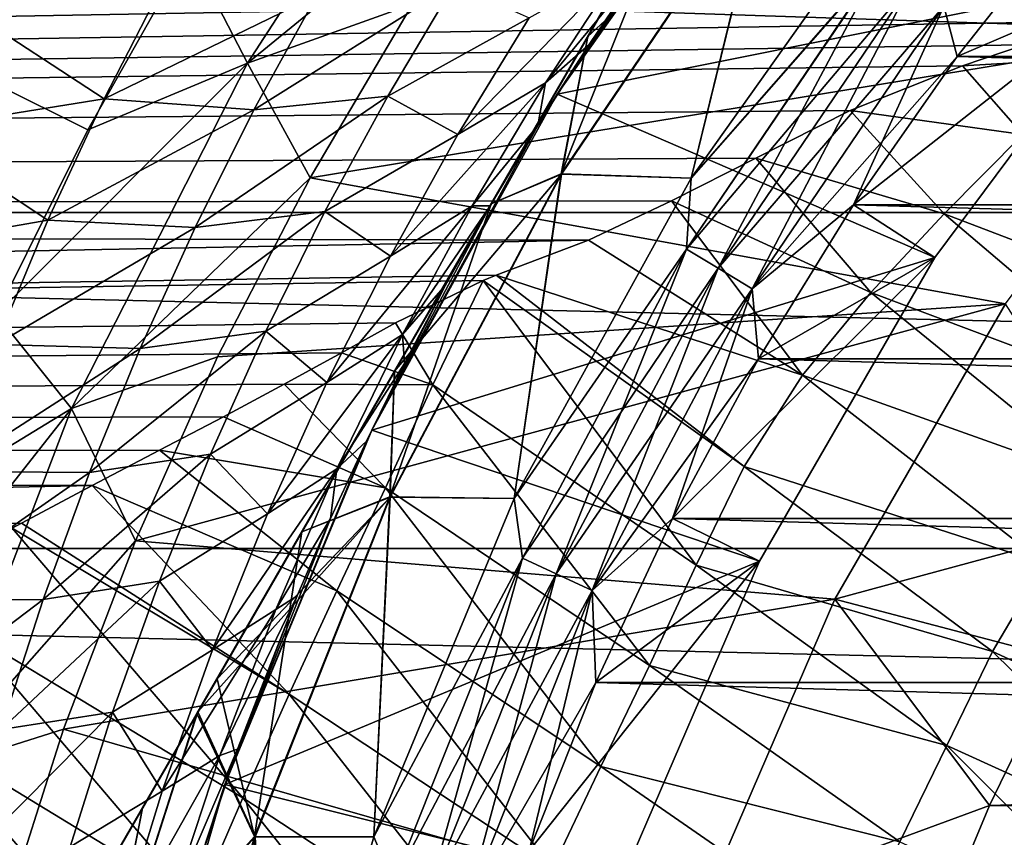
# Model space of a CAD drawing. Header units: metres. Extents: x -109 to 109, y -315 to 32.
# Tile 366 of 384: x 61.44 to 65.76, y 4.72 to 8.31. Entities that reach past the tile are written whole.
import ezdxf

# ---------------------------------------------------------------- set-up
doc = ezdxf.new("R2010")
doc.units = ezdxf.units.M
doc.layers.add('solid_K244242000C74_AAA', color=7, linetype='CONTINUOUS')

msp = doc.modelspace()

# ---------------------------------------------------------------- linework, layer by layer
at = {"layer": 'solid_K244242000C74_AAA'}
for points in [[(49.353065, 13.995176, -78.325066), (61.740726, 7.824909, -73.288864), (62.186005, 8.612486, -73.288864)], [(49.353065, 13.995176, -78.325066), (61.338737, 7.014377, -73.288864), (61.740726, 7.824909, -73.288864)], [(66.28434, 12.30596, -44.252384), (60.725739, 2.678175, -44), (66.293503, 12.321825, -44)], [(60.725739, 2.678175, -34), (66.293503, 12.321825, -44), (60.725739, 2.678175, -44)], [(60.725739, 2.678175, -34), (66.293503, 12.321825, -34), (66.293503, 12.321825, -44)], [(60.734898, 2.69404, -33.747616), (66.293503, 12.321825, -34), (60.725739, 2.678175, -34)], [(66.28434, 12.30596, -44.252384), (60.734898, 2.69404, -44.252384), (60.725739, 2.678175, -44)], [(60.734898, 2.69404, -33.747616), (66.28434, 12.30596, -33.747616), (66.293503, 12.321825, -34)], [(66.28434, 12.30596, -44.252384), (66.256462, 12.257674, -44.505863), (60.734898, 2.69404, -44.252384)], [(60.734898, 2.69404, -33.747616), (60.762775, 2.742326, -33.494137), (66.28434, 12.30596, -33.747616)], [(60.762775, 2.742326, -33.494137), (66.256462, 12.257674, -33.494137), (66.28434, 12.30596, -33.747616)], [(66.256462, 12.257674, -44.505863), (60.762775, 2.742326, -44.505863), (60.734898, 2.69404, -44.252384)], [(66.256462, 12.257674, -44.505863), (66.221756, 12.197556, -44.701088), (60.762775, 2.742326, -44.505863)], [(60.762775, 2.742326, -33.494137), (60.798069, 2.803458, -33.296097), (66.256462, 12.257674, -33.494137)], [(60.798069, 2.803458, -33.296097), (66.221169, 12.196542, -33.296097), (66.256462, 12.257674, -33.494137)], [(66.221756, 12.197556, -44.701088), (60.797485, 2.802445, -44.701088), (60.762775, 2.742326, -44.505863)], [(66.208313, 12.174279, -44.762825), (60.797485, 2.802445, -44.701088), (66.221756, 12.197556, -44.701088)], [(66.208313, 12.174279, -44.762825), (60.810925, 2.825721, -44.762825), (60.797485, 2.802445, -44.701088)], [(60.810925, 2.825722, -33.237175), (66.221169, 12.196542, -33.296097), (60.798069, 2.803458, -33.296097)], [(60.810925, 2.825722, -33.237175), (66.208313, 12.174278, -33.237175), (66.221169, 12.196542, -33.296097)], [(66.137619, 12.051824, -45.023476), (60.810925, 2.825721, -44.762825), (66.208313, 12.174279, -44.762825)], [(60.881622, 2.948178, -32.976521), (66.208313, 12.174278, -33.237175), (60.810925, 2.825722, -33.237175)], [(60.881622, 2.948178, -32.976521), (66.137611, 12.051823, -32.976521), (66.208313, 12.174278, -33.237175)], [(66.137619, 12.051824, -45.023476), (60.881622, 2.948176, -45.023476), (60.810925, 2.825721, -44.762825)], [(66.137619, 12.051824, -45.023476), (66.040939, 11.884372, -45.288055), (60.881622, 2.948176, -45.023476)], [(60.881622, 2.948178, -32.976521), (60.978302, 3.11563, -32.711941), (66.137611, 12.051823, -32.976521)], [(60.978302, 3.11563, -32.711941), (66.040939, 11.88437, -32.711941), (66.137611, 12.051823, -32.976521)], [(66.040939, 11.884372, -45.288055), (60.978302, 3.115628, -45.288055), (60.881622, 2.948176, -45.023476)], [(66.040939, 11.884372, -45.288055), (65.995285, 11.805298, -45.391922), (60.978302, 3.115628, -45.288055)], [(60.978302, 3.11563, -32.711941), (61.025211, 3.19688, -32.605377), (66.040939, 11.88437, -32.711941)], [(61.025211, 3.19688, -32.605377), (65.994026, 11.80312, -32.605377), (66.040939, 11.88437, -32.711941)], [(65.995285, 11.805298, -45.391922), (61.023952, 3.194702, -45.391922), (60.978302, 3.115628, -45.288055)], [(65.914253, 11.664952, -45.554905), (61.023952, 3.194702, -45.391922), (65.995285, 11.805298, -45.391922)], [(61.104984, 3.335051, -32.445091), (65.994026, 11.80312, -32.605377), (61.025211, 3.19688, -32.605377)], [(61.104984, 3.335051, -32.445091), (65.914253, 11.664949, -32.445091), (65.994026, 11.80312, -32.605377)], [(65.914253, 11.664952, -45.554905), (61.104984, 3.335048, -45.554905), (61.023952, 3.194702, -45.391922)], [(65.914253, 11.664952, -45.554905), (65.75386, 11.387137, -45.819599), (61.104984, 3.335048, -45.554905)], [(61.104984, 3.335051, -32.445091), (61.265381, 3.612867, -32.180397), (65.914253, 11.664949, -32.445091)], [(61.265381, 3.612867, -32.180397), (65.753853, 11.387134, -32.180397), (65.914253, 11.664949, -32.445091)], [(65.75386, 11.387137, -45.819599), (61.265381, 3.612863, -45.819599), (61.104984, 3.335048, -45.554905)], [(65.75386, 11.387137, -45.819599), (65.573608, 11.074935, -46.056065), (61.265381, 3.612863, -45.819599)], [(61.265381, 3.612867, -32.180397), (61.447796, 3.928819, -31.941381), (65.753853, 11.387134, -32.180397)], [(61.447796, 3.928819, -31.941381), (65.571442, 11.071181, -31.941381), (65.753853, 11.387134, -32.180397)], [(65.573608, 11.074935, -46.056065), (61.445629, 3.925065, -46.056065), (61.265381, 3.612863, -45.819599)], [(65.556595, 11.045466, -46.075958), (61.445629, 3.925065, -46.056065), (65.573608, 11.074935, -46.056065)], [(61.462646, 3.954537, -31.924042), (65.571442, 11.071181, -31.941381), (61.447796, 3.928819, -31.941381)], [(61.462646, 3.954537, -31.924042), (65.556595, 11.045463, -31.924042), (65.571442, 11.071181, -31.941381)], [(65.556595, 11.045466, -46.075958), (61.462643, 3.954534, -46.075954), (61.445629, 3.925065, -46.056065)], [(65.319374, 10.634584, -46.317329), (61.462643, 3.954534, -46.075954), (65.556595, 11.045466, -46.075958)], [(61.699863, 4.365415, -31.682669), (65.556595, 11.045463, -31.924042), (61.462646, 3.954537, -31.924042)], [(61.699863, 4.365415, -31.682669), (65.319374, 10.634584, -31.682669), (65.556595, 11.045463, -31.924042)], [(65.319374, 10.634584, -46.317329), (61.699863, 4.365414, -46.317329), (61.462643, 3.954534, -46.075954)], [(65.319374, 10.634584, -46.317329), (65.038628, 10.148321, -46.536808), (61.699863, 4.365414, -46.317329)], [(61.699863, 4.365415, -31.682669), (61.980606, 4.851671, -31.463196), (65.319374, 10.634584, -31.682669)], [(61.980606, 4.851671, -31.463196), (65.038628, 10.148325, -31.463194), (65.319374, 10.634584, -31.682669)], [(65.038628, 10.148321, -46.536808), (61.980606, 4.851674, -46.536804), (61.699863, 4.365414, -46.317329)], [(61.980606, 4.851671, -31.463196), (62.223862, 5.273004, -31.316414), (65.038628, 10.148325, -31.463194)], [(65.038628, 10.148321, -46.536808), (64.799675, 9.734444, -46.68132), (61.980606, 4.851674, -46.536804)], [(62.223862, 5.273004, -31.316414), (64.795372, 9.726995, -31.316414), (65.038628, 10.148325, -31.463194)], [(64.799675, 9.734444, -46.68132), (62.219563, 5.265556, -46.68132), (61.980606, 4.851674, -46.536804)], [(64.711411, 9.581567, -46.726009), (62.219563, 5.265556, -46.68132), (64.799675, 9.734444, -46.68132)], [(62.307816, 5.418414, -31.273998), (64.795372, 9.726995, -31.316414), (62.223862, 5.273004, -31.316414)], [(62.307816, 5.418414, -31.273998), (64.711418, 9.581575, -31.273994), (64.795372, 9.726995, -31.316414)], [(63.366573, 9.541992, -73.162537), (62.186005, 8.612486, -73.288864), (62.441109, 8.116903, -73.162537)], [(64.711411, 9.581567, -46.726009), (62.307819, 5.418421, -46.726006), (62.219563, 5.265556, -46.68132)], [(62.679821, 6.062746, -31.126247), (64.711418, 9.581575, -31.273994), (62.307816, 5.418414, -31.273998)], [(64.339401, 8.937222, -46.87376), (62.307819, 5.418421, -46.726006), (64.711411, 9.581567, -46.726009)], [(63.366573, 9.541992, -73.162537), (62.441109, 8.116903, -73.162537), (63.654884, 9.109859, -73.120003)], [(64.339409, 8.937232, -31.126244), (64.711418, 9.581575, -31.273994), (62.679821, 6.062746, -31.126247)], [(66.656258, 8.259704, -73.120003), (67.681847, 9.346768, -73.120003), (63.163963, 8.374741, -73.120003)], [(64.71315, 9.2774, -18.503345), (64.772659, 9.352504, -27.5), (63.799267, 7.980645, -27.5)], [(66.372276, 8.497711, -27.5), (63.799267, 7.980645, -27.5), (64.772659, 9.352504, -27.5)], [(64.437653, 8.916266, -18.917715), (64.71315, 9.2774, -18.503345), (63.799267, 7.980645, -27.5)], [(62.441109, 8.116903, -73.162537), (63.163963, 8.374741, -73.120003), (63.654884, 9.109859, -73.120003)], [(62.679825, 6.062755, -46.873756), (62.307819, 5.418421, -46.726006), (64.339401, 8.937222, -46.87376)], [(64.339409, 8.937232, -31.126244), (62.679821, 6.062746, -31.126247), (63.086048, 6.766354, -31.032177)], [(62.679825, 6.062755, -46.873756), (64.339401, 8.937222, -46.87376), (63.93317, 8.233612, -46.967827)], [(64.339409, 8.937232, -31.126244), (63.086048, 6.766354, -31.032177), (63.933174, 8.233619, -31.032173)], [(64.339401, 8.937222, -46.87376), (64.715843, 8.958082, -47.246708), (63.816383, 7.631478, -47.246708)], [(64.385757, 7.611884, -47.75), (63.816383, 7.631478, -47.246708), (64.715843, 8.958082, -47.246708)], [(63.93317, 8.233612, -46.967827), (64.339401, 8.937222, -46.87376), (63.816383, 7.631478, -47.246708)], [(63.817959, 7.630531, -30.751143), (64.385757, 7.611884, -30.25), (64.717308, 8.95697, -30.751143)], [(63.933174, 8.233619, -31.032173), (63.817959, 7.630531, -30.751143), (64.717308, 8.95697, -30.751143)], [(64.339409, 8.937232, -31.126244), (63.933174, 8.233619, -31.032173), (64.717308, 8.95697, -30.751143)], [(65.314186, 8.920386, -47.75), (64.385757, 7.611884, -47.75), (64.715843, 8.958082, -47.246708)], [(64.717308, 8.95697, -30.751143), (64.385757, 7.611884, -30.25), (65.314186, 8.920386, -30.25)], [(107.257225, 7.461317, -83.82), (45.742775, 7.461317, -83.82), (46.132748, 8.916736, -83.82)], [(107.257225, 7.461317, -83.82), (46.132748, 8.916736, -83.82), (106.867256, 8.916736, -83.82)], [(64.179947, 8.556657, -19.300188), (64.437653, 8.916266, -18.917715), (63.799267, 7.980645, -27.5)], [(65.225769, 8.57045, -47.856464), (64.385757, 7.611884, -47.75), (65.314186, 8.920386, -47.75)], [(65.314186, 8.920386, -30.25), (64.385757, 7.611884, -30.25), (65.226013, 8.570263, -30.143347)], [(65.493652, 8.366808, -47.983723), (66.045128, 8.769349, -48), (65.552834, 8.146531, -48)], [(65.493935, 8.366592, -30.016214), (65.552834, 8.146531, -30), (66.045128, 8.769349, -30)], [(66.045128, 8.769349, -30), (65.552834, 8.146531, -30), (66.372559, 8.497996, -30)], [(65.552834, 8.146531, -48), (66.045128, 8.769349, -48), (87.447166, 8.146531, -48)], [(62.441109, 8.116903, -73.162537), (62.186005, 8.612486, -73.288864), (61.740726, 7.824909, -73.288864)], [(63.747665, 8.030455, -18.562998), (64.179947, 8.556657, -19.300188), (63.93898, 8.198831, -19.654947)], [(63.747665, 8.030455, -18.562998), (64.084656, 8.544401, -18.02434), (64.179947, 8.556657, -19.300188)], [(63.93898, 8.198831, -19.654947), (64.179947, 8.556657, -19.300188), (63.799267, 7.980645, -27.5)], [(65.225769, 8.57045, -47.856464), (64.365227, 7.30125, -47.856464), (64.385757, 7.611884, -47.75)], [(64.504448, 7.217483, -47.935352), (64.365227, 7.30125, -47.856464), (65.225769, 8.57045, -47.856464)], [(65.226013, 8.570263, -30.143347), (64.365494, 7.301091, -30.143347), (65.355385, 8.471916, -30.064522)], [(64.385757, 7.611884, -30.25), (64.365494, 7.301091, -30.143347), (65.226013, 8.570263, -30.143347)], [(65.355118, 8.47212, -47.935352), (64.504448, 7.217483, -47.935352), (65.225769, 8.57045, -47.856464)], [(63.363926, 7.803755, -17.604588), (64.084656, 8.544401, -18.02434), (63.747665, 8.030455, -18.562998)], [(63.363926, 7.803755, -17.604588), (63.675674, 8.315262, -17.068174), (64.084656, 8.544401, -18.02434)], [(61.208179, 8.354506, -13.584297), (62.079659, 8.481717, -14.077916), (61.813171, 7.960926, -14.61366)], [(61.813171, 7.960926, -14.61366), (62.079659, 8.481717, -14.077916), (62.745148, 8.414437, -14.930735)], [(62.469475, 7.912443, -15.464189), (63.347301, 8.462625, -15.816252), (63.056137, 7.972578, -16.350588)], [(62.469475, 7.912443, -15.464189), (62.745148, 8.414437, -14.930735), (63.347301, 8.462625, -15.816252)], [(63.056137, 7.972578, -16.350588), (63.347301, 8.462625, -15.816252), (63.675674, 8.315262, -17.068174)], [(66.372276, 8.497711, -27.5), (65.454788, 7.265227, -27.5), (63.799267, 7.980645, -27.5)], [(64.365494, 7.301091, -30.143347), (64.504738, 7.217309, -30.064522), (65.355385, 8.471916, -30.064522)], [(64.653564, 7.127766, -47.983723), (64.504448, 7.217483, -47.935352), (65.355118, 8.47212, -47.935352)], [(65.355385, 8.471916, -30.064522), (64.504738, 7.217309, -30.064522), (65.493935, 8.366592, -30.016214)], [(65.493652, 8.366808, -47.983723), (64.653564, 7.127766, -47.983723), (65.355118, 8.47212, -47.935352)], [(65.097466, 7.495881, -30), (65.454369, 7.264651, -30), (66.372559, 8.497996, -30)], [(65.552834, 8.146531, -30), (65.097466, 7.495881, -30), (66.372559, 8.497996, -30)], [(66.372559, 8.497996, -30), (65.454369, 7.264651, -30), (66.372276, 8.497711, -27.5)], [(65.454369, 7.264651, -30), (65.454788, 7.265227, -27.5), (66.372276, 8.497711, -27.5)], [(66.424644, 8.413687, 12.418127), (12.200417, 8.458139, 12.387893), (13.040693, 7.443661, 13.022746)], [(66.130768, 8.299063, 12.495021), (66.424644, 8.413687, 12.418127), (13.040693, 7.443661, 13.022746)], [(61.813171, 7.960926, -14.61366), (62.745148, 8.414437, -14.930735), (62.469475, 7.912443, -15.464189)], [(60.966389, 7.824547, -14.089792), (61.208179, 8.354506, -13.584297), (61.813171, 7.960926, -14.61366)], [(62.441109, 8.116903, -73.162537), (62.715382, 7.61382, -73.120003), (63.163963, 8.374741, -73.120003)], [(66.656258, 8.259704, -73.120003), (63.163963, 8.374741, -73.120003), (62.715382, 7.61382, -73.120003)], [(64.504738, 7.217309, -30.064522), (64.653862, 7.127583, -30.016214), (65.493935, 8.366592, -30.016214)], [(65.493652, 8.366808, -47.983723), (65.097466, 7.495881, -48), (64.653564, 7.127766, -47.983723)], [(65.493935, 8.366592, -30.016214), (64.653862, 7.127583, -30.016214), (65.552834, 8.146531, -30)], [(65.493652, 8.366808, -47.983723), (65.552834, 8.146531, -48), (65.097466, 7.495881, -48)], [(65.847389, 8.196928, 12.56226), (66.130768, 8.299063, 12.495021), (13.040693, 7.443661, 13.022746)], [(63.056137, 7.972578, -16.350588), (63.675674, 8.315262, -17.068174), (63.363926, 7.803755, -17.604588)], [(65.763908, 7.061069, -73.120003), (66.656258, 8.259704, -73.120003), (62.715382, 7.61382, -73.120003)], [(62.679825, 6.062755, -46.873756), (63.93317, 8.233612, -46.967827), (63.086052, 6.76636, -46.967823)], [(63.933174, 8.233619, -31.032173), (63.086048, 6.766354, -31.032177), (63.509613, 7.499988, -31)], [(63.086052, 6.76636, -46.967823), (63.93317, 8.233612, -46.967827), (63.509613, 7.499988, -47)], [(63.933174, 8.233619, -31.032173), (63.509613, 7.499988, -31), (63.817959, 7.630531, -30.751143)], [(63.509613, 7.499988, -47), (63.93317, 8.233612, -46.967827), (63.816383, 7.631478, -47.246708)], [(65.576012, 8.104408, 12.622146), (65.847389, 8.196928, 12.56226), (13.040693, 7.443661, 13.022746)], [(63.714115, 7.843541, -19.982477), (63.93898, 8.198831, -19.654947), (63.799267, 7.980645, -27.5)], [(63.747665, 8.030455, -18.562998), (63.93898, 8.198831, -19.654947), (63.714115, 7.843541, -19.982477)], [(66.20594, 8.141228, 12.599972), (65.847389, 8.196928, 12.56226), (65.576012, 8.104408, 12.622146)], [(62.441109, 8.116903, -73.162537), (61.740726, 7.824909, -73.288864), (61.338737, 7.014377, -73.288864)], [(62.441109, 8.116903, -73.162537), (61.338737, 7.014377, -73.288864), (61.669678, 6.602884, -73.162537)], [(62.441109, 8.116903, -73.162537), (61.669678, 6.602884, -73.162537), (62.715382, 7.61382, -73.120003)], [(64.653862, 7.127583, -30.016214), (65.097466, 7.495881, -30), (65.552834, 8.146531, -30)], [(65.097466, 7.495881, -48), (65.552834, 8.146531, -48), (87.902534, 7.495881, -48)], [(65.552834, 8.146531, -48), (87.447166, 8.146531, -48), (87.902534, 7.495881, -48)], [(65.840065, 7.804445, 12.819324), (66.20594, 8.141228, 12.599972), (65.576012, 8.104408, 12.622146)], [(65.083847, 7.908417, 12.74586), (65.576012, 8.104408, 12.622146), (13.040693, 7.443661, 13.022746)], [(65.840065, 7.804445, 12.819324), (65.576012, 8.104408, 12.622146), (65.083847, 7.908417, 12.74586)], [(63.067982, 7.271228, -18.111658), (63.747665, 8.030455, -18.562998), (63.425617, 7.491782, -19.071943)], [(63.067982, 7.271228, -18.111658), (63.363926, 7.803755, -17.604588), (63.747665, 8.030455, -18.562998)], [(63.425617, 7.491782, -19.071943), (63.747665, 8.030455, -18.562998), (63.714115, 7.843541, -19.982477)], [(60.966389, 7.824547, -14.089792), (61.813171, 7.960926, -14.61366), (61.565918, 7.42779, -15.123743)], [(61.565918, 7.42779, -15.123743), (61.813171, 7.960926, -14.61366), (62.469475, 7.912443, -15.464189)], [(62.211006, 7.396247, -15.972075), (63.056137, 7.972578, -16.350588), (62.780521, 7.465863, -16.859312)], [(62.211006, 7.396247, -15.972075), (62.469475, 7.912443, -15.464189), (63.056137, 7.972578, -16.350588)], [(62.780521, 7.465863, -16.859312), (63.056137, 7.972578, -16.350588), (63.363926, 7.803755, -17.604588)], [(63.714115, 7.843541, -19.982477), (63.799267, 7.980645, -27.5), (62.985531, 6.508317, -27.5)], [(65.454788, 7.265227, -27.5), (62.985531, 6.508317, -27.5), (63.799267, 7.980645, -27.5)], [(64.669991, 7.700545, 12.872514), (65.083847, 7.908417, 12.74586), (13.040693, 7.443661, 13.022746)], [(61.565918, 7.42779, -15.123743), (62.469475, 7.912443, -15.464189), (62.211006, 7.396247, -15.972075)], [(65.496323, 7.456017, 13.046232), (65.083847, 7.908417, 12.74586), (64.669991, 7.700545, 12.872514)], [(65.496323, 7.456017, 13.046232), (65.840065, 7.804445, 12.819324), (65.083847, 7.908417, 12.74586)], [(60.744678, 7.284836, -14.570229), (60.966389, 7.824547, -14.089792), (61.565918, 7.42779, -15.123743)], [(63.50473, 7.491527, -20.282907), (63.714115, 7.843541, -19.982477), (62.985531, 6.508317, -27.5)], [(63.425617, 7.491782, -19.071943), (63.714115, 7.843541, -19.982477), (63.50473, 7.491527, -20.282907)], [(62.780521, 7.465863, -16.859312), (63.363926, 7.803755, -17.604588), (63.067982, 7.271228, -18.111658)], [(66.77636, 6.968318, 13.497891), (65.840065, 7.804445, 12.819324), (65.496323, 7.456017, 13.046232)], [(64.300385, 7.513236, 12.98273), (64.669991, 7.700545, 12.872514), (13.040693, 7.443661, 13.022746)], [(65.174103, 7.110656, 13.262246), (64.669991, 7.700545, 12.872514), (64.300385, 7.513236, 12.98273)], [(65.174103, 7.110656, 13.262246), (65.496323, 7.456017, 13.046232), (64.669991, 7.700545, 12.872514)], [(61.669678, 6.602884, -73.162537), (62.310013, 6.828684, -73.120003), (62.715382, 7.61382, -73.120003)], [(65.763908, 7.061069, -73.120003), (62.715382, 7.61382, -73.120003), (62.310013, 6.828684, -73.120003)], [(63.509613, 7.499988, -47), (63.816383, 7.631478, -47.246708), (63.065628, 6.215402, -47.246708)], [(63.609669, 6.207657, -47.75), (63.065628, 6.215402, -47.246708), (63.816383, 7.631478, -47.246708)], [(63.067295, 6.214631, -30.751143), (63.609669, 6.207657, -30.25), (63.817959, 7.630531, -30.751143)], [(63.086048, 6.766354, -31.032177), (63.067295, 6.214631, -30.751143), (63.817959, 7.630531, -30.751143)], [(63.509613, 7.499988, -31), (63.086048, 6.766354, -31.032177), (63.817959, 7.630531, -30.751143)], [(64.385757, 7.611884, -47.75), (63.609669, 6.207657, -47.75), (63.816383, 7.631478, -47.246708)], [(63.817959, 7.630531, -30.751143), (63.609669, 6.207657, -30.25), (64.385757, 7.611884, -30.25)], [(64.365227, 7.30125, -47.856464), (63.609669, 6.207657, -47.75), (64.385757, 7.611884, -47.75)], [(64.385757, 7.611884, -30.25), (63.609669, 6.207657, -30.25), (64.365494, 7.301091, -30.143347)], [(63.936455, 7.340639, 13.081094), (64.300385, 7.513236, 12.98273), (13.040693, 7.443661, 13.022746)], [(64.873947, 6.749572, 13.475213), (64.300385, 7.513236, 12.98273), (63.936455, 7.340639, 13.081094)], [(64.873947, 6.749572, 13.475213), (65.174103, 7.110656, 13.262246), (64.300385, 7.513236, 12.98273)], [(62.788994, 6.717342, -18.586159), (63.425617, 7.491782, -19.071943), (63.119984, 6.927728, -19.547764)], [(62.788994, 6.717342, -18.586159), (63.067982, 7.271228, -18.111658), (63.425617, 7.491782, -19.071943)], [(63.309898, 7.142914, -20.5599), (63.50473, 7.491527, -20.282907), (62.985531, 6.508317, -27.5)], [(63.086052, 6.76636, -46.967823), (63.509613, 7.499988, -47), (63.065628, 6.215402, -47.246708)], [(63.119984, 6.927728, -19.547764), (63.425617, 7.491782, -19.071943), (63.50473, 7.491527, -20.282907)], [(63.119984, 6.927728, -19.547764), (63.50473, 7.491527, -20.282907), (63.309898, 7.142914, -20.5599)], [(64.653564, 7.127766, -47.983723), (65.097466, 7.495881, -48), (64.680969, 6.820297, -48)], [(64.653862, 7.127583, -30.016214), (64.680969, 6.820297, -30), (65.097466, 7.495881, -30)], [(65.097466, 7.495881, -30), (64.680969, 6.820297, -30), (65.454369, 7.264651, -30)], [(64.680969, 6.820297, -48), (65.097466, 7.495881, -48), (88.319031, 6.820297, -48)], [(65.097466, 7.495881, -48), (87.902534, 7.495881, -48), (88.319031, 6.820297, -48)], [(63.936455, 7.340639, 13.081094), (13.040693, 7.443661, 13.022746), (13.751101, 6.388412, 13.571595)], [(107.577339, 5.98969, -83.82), (45.422661, 5.98969, -83.82), (45.742775, 7.461317, -83.82)], [(107.577339, 5.98969, -83.82), (45.742775, 7.461317, -83.82), (107.257225, 7.461317, -83.82)], [(60.744678, 7.284836, -14.570229), (61.565918, 7.42779, -15.123743), (61.338345, 6.882995, -15.605577)], [(61.338345, 6.882995, -15.605577), (61.565918, 7.42779, -15.123743), (62.211006, 7.396247, -15.972075)], [(61.970329, 6.866184, -16.451725), (62.780521, 7.465863, -16.859312), (62.521255, 6.942482, -17.339622)], [(61.970329, 6.866184, -16.451725), (62.211006, 7.396247, -15.972075), (62.780521, 7.465863, -16.859312)], [(62.521255, 6.942482, -17.339622), (62.780521, 7.465863, -16.859312), (63.067982, 7.271228, -18.111658)], [(66.478569, 6.620459, 13.733971), (65.496323, 7.456017, 13.046232), (65.174103, 7.110656, 13.262246)], [(66.478569, 6.620459, 13.733971), (66.77636, 6.968318, 13.497891), (65.496323, 7.456017, 13.046232)], [(61.338345, 6.882995, -15.605577), (62.211006, 7.396247, -15.972075), (61.970329, 6.866184, -16.451725)], [(63.532032, 7.187931, 13.165624), (63.936455, 7.340639, 13.081094), (13.751101, 6.388412, 13.571595)], [(64.873947, 6.749572, 13.475213), (63.936455, 7.340639, 13.081094), (63.532032, 7.187931, 13.165624)], [(64.365227, 7.30125, -47.856464), (63.646957, 5.94645, -47.856464), (63.609669, 6.207657, -47.75)], [(63.609669, 6.207657, -30.25), (63.64724, 5.946321, -30.143347), (64.365494, 7.301091, -30.143347)], [(63.794422, 5.878226, -47.935352), (63.646957, 5.94645, -47.856464), (64.365227, 7.30125, -47.856464)], [(64.365494, 7.301091, -30.143347), (63.64724, 5.946321, -30.143347), (64.504738, 7.217309, -30.064522)], [(64.504448, 7.217483, -47.935352), (63.794422, 5.878226, -47.935352), (64.365227, 7.30125, -47.856464)], [(62.521255, 6.942482, -17.339622), (63.067982, 7.271228, -18.111658), (62.788994, 6.717342, -18.586159)], [(65.454788, 7.265227, -27.5), (64.685699, 5.933306, -27.5), (62.985531, 6.508317, -27.5)], [(64.304207, 6.1212, -30), (64.685707, 5.933298, -30), (65.454369, 7.264651, -30)], [(64.680969, 6.820297, -30), (64.304207, 6.1212, -30), (65.454369, 7.264651, -30)], [(64.685707, 5.933298, -30), (64.685699, 5.933306, -27.5), (65.454788, 7.265227, -27.5)], [(65.454369, 7.264651, -30), (64.685707, 5.933298, -30), (65.454788, 7.265227, -27.5)], [(63.64724, 5.946321, -30.143347), (63.794727, 5.878085, -30.064522), (64.504738, 7.217309, -30.064522)], [(63.952358, 5.805157, -47.983723), (63.794422, 5.878226, -47.935352), (64.504448, 7.217483, -47.935352)], [(64.504738, 7.217309, -30.064522), (63.794727, 5.878085, -30.064522), (64.653862, 7.127583, -30.016214)], [(64.653564, 7.127766, -47.983723), (63.952358, 5.805157, -47.983723), (64.504448, 7.217483, -47.935352)], [(63.474785, 7.163978, 13.178673), (63.532032, 7.187931, 13.165624), (13.751101, 6.388412, 13.571595)], [(64.618225, 6.349058, 13.709244), (63.532032, 7.187931, 13.165624), (63.474785, 7.163978, 13.178673)], [(64.618225, 6.349058, 13.709244), (64.873947, 6.749572, 13.475213), (63.532032, 7.187931, 13.165624)], [(63.08997, 6.978673, 13.277731), (63.474785, 7.163978, 13.178673), (13.751101, 6.388412, 13.571595)], [(63.129704, 6.799648, -20.811939), (63.309898, 7.142914, -20.5599), (62.985531, 6.508317, -27.5)], [(63.253605, 6.707155, 13.424861), (63.474785, 7.163978, 13.178673), (63.08997, 6.978673, 13.277731)], [(63.119984, 6.927728, -19.547764), (63.309898, 7.142914, -20.5599), (63.129704, 6.799648, -20.811939)], [(64.408722, 5.916194, 13.965434), (63.474785, 7.163978, 13.178673), (63.253605, 6.707155, 13.424861)], [(64.408722, 5.916194, 13.965434), (64.618225, 6.349058, 13.709244), (63.474785, 7.163978, 13.178673)], [(63.794727, 5.878085, -30.064522), (63.952682, 5.805008, -30.016214), (64.653862, 7.127583, -30.016214)], [(64.653564, 7.127766, -47.983723), (64.304207, 6.1212, -48), (63.952358, 5.805157, -47.983723)], [(64.653862, 7.127583, -30.016214), (63.952682, 5.805008, -30.016214), (64.680969, 6.820297, -30)], [(64.653564, 7.127766, -47.983723), (64.680969, 6.820297, -48), (64.304207, 6.1212, -48)], [(66.198128, 6.277647, 13.958693), (65.174103, 7.110656, 13.262246), (64.873947, 6.749572, 13.475213)], [(66.198128, 6.277647, 13.958693), (66.478569, 6.620459, 13.733971), (65.174103, 7.110656, 13.262246)], [(65.763908, 7.061069, -73.120003), (62.310013, 6.828684, -73.120003), (61.949467, 6.022314, -73.120003)], [(65.016891, 5.767195, -73.120003), (65.763908, 7.061069, -73.120003), (61.949467, 6.022314, -73.120003)], [(65.763847, 7.060991, -49.5), (65.763908, 7.061069, -73.120003), (65.016891, 5.767195, -73.120003)], [(65.01693, 5.767282, -49.5), (65.763847, 7.060991, -49.5), (65.016891, 5.767195, -73.120003)], [(65.01693, 5.767282, -49.5), (66.358994, 6.130447, -48.5), (65.763847, 7.060991, -49.5)], [(61.669678, 6.602884, -73.162537), (61.338737, 7.014377, -73.288864), (60.98122, 6.183269, -73.288864)], [(62.852905, 6.846569, 13.346329), (63.08997, 6.978673, 13.277731), (13.751101, 6.388412, 13.571595)], [(63.253605, 6.707155, 13.424861), (63.08997, 6.978673, 13.277731), (62.852905, 6.846569, 13.346329)], [(61.748039, 6.322585, -16.900459), (62.521255, 6.942482, -17.339622), (62.279129, 6.402435, -17.788715)], [(61.748039, 6.322585, -16.900459), (61.970329, 6.866184, -16.451725), (62.521255, 6.942482, -17.339622)], [(62.279129, 6.402435, -17.788715), (62.521255, 6.942482, -17.339622), (62.788994, 6.717342, -18.586159)], [(62.528156, 6.1418, -19.024796), (63.119984, 6.927728, -19.547764), (62.832352, 6.337773, -19.986954)], [(62.528156, 6.1418, -19.024796), (62.788994, 6.717342, -18.586159), (63.119984, 6.927728, -19.547764)], [(62.832352, 6.337773, -19.986954), (63.119984, 6.927728, -19.547764), (63.129704, 6.799648, -20.811939)], [(61.13089, 6.327226, -16.056572), (61.338345, 6.882995, -15.605577), (61.970329, 6.866184, -16.451725)], [(61.13089, 6.327226, -16.056572), (61.970329, 6.866184, -16.451725), (61.748039, 6.322585, -16.900459)], [(62.601795, 6.709546, 13.415736), (62.852905, 6.846569, 13.346329), (13.751101, 6.388412, 13.571595)], [(61.669678, 6.602884, -73.162537), (61.949467, 6.022314, -73.120003), (62.310013, 6.828684, -73.120003)], [(63.253605, 6.707155, 13.424861), (62.852905, 6.846569, 13.346329), (62.601795, 6.709546, 13.415736)], [(62.832352, 6.337773, -19.986954), (63.129704, 6.799648, -20.811939), (62.962242, 6.459809, -21.04184)], [(62.962242, 6.459809, -21.04184), (63.129704, 6.799648, -20.811939), (62.985531, 6.508317, -27.5)], [(63.952682, 5.805008, -30.016214), (64.304207, 6.1212, -30), (64.680969, 6.820297, -30)], [(64.304207, 6.1212, -48), (64.680969, 6.820297, -48), (88.695793, 6.1212, -48)], [(64.680969, 6.820297, -48), (88.319031, 6.820297, -48), (88.695793, 6.1212, -48)], [(63.086048, 6.766354, -31.032177), (62.679821, 6.062746, -31.126247), (63.067295, 6.214631, -30.751143)], [(62.679825, 6.062755, -46.873756), (63.086052, 6.76636, -46.967823), (63.065628, 6.215402, -47.246708)], [(65.935883, 5.922985, 14.183321), (64.873947, 6.749572, 13.475213), (64.618225, 6.349058, 13.709244)], [(65.935883, 5.922985, 14.183321), (66.198128, 6.277647, 13.958693), (64.873947, 6.749572, 13.475213)], [(62.336479, 6.566334, 13.48641), (62.601795, 6.709546, 13.415736), (13.751101, 6.388412, 13.571595)], [(62.279129, 6.402435, -17.788715), (62.788994, 6.717342, -18.586159), (62.528156, 6.1418, -19.024796)], [(63.046803, 6.255555, 13.662694), (62.601795, 6.709546, 13.415736), (62.336479, 6.566334, 13.48641)], [(63.046803, 6.255555, 13.662694), (63.253605, 6.707155, 13.424861), (62.601795, 6.709546, 13.415736)], [(64.203674, 5.476677, 14.219242), (63.253605, 6.707155, 13.424861), (63.046803, 6.255555, 13.662694)], [(64.203674, 5.476677, 14.219242), (64.408722, 5.916194, 13.965434), (63.253605, 6.707155, 13.424861)], [(62.055328, 6.419843, 13.556755), (62.336479, 6.566334, 13.48641), (13.751101, 6.388412, 13.571595)], [(61.669678, 6.602884, -73.162537), (60.98122, 6.183269, -73.288864), (60.66922, 5.334021, -73.288864)], [(61.669678, 6.602884, -73.162537), (60.66922, 5.334021, -73.288864), (61.06073, 5.016522, -73.162537)], [(61.669678, 6.602884, -73.162537), (61.06073, 5.016522, -73.162537), (61.949467, 6.022314, -73.120003)], [(63.046803, 6.255555, 13.662694), (62.336479, 6.566334, 13.48641), (62.055328, 6.419843, 13.556755)], [(62.962242, 6.459809, -21.04184), (62.985531, 6.508317, -27.5), (62.341751, 4.954097, -27.5)], [(64.685699, 5.933306, -27.5), (62.341751, 4.954097, -27.5), (62.985531, 6.508317, -27.5)], [(62.805359, 6.120195, -21.254381), (62.962242, 6.459809, -21.04184), (62.341751, 4.954097, -27.5)], [(62.832352, 6.337773, -19.986954), (62.962242, 6.459809, -21.04184), (62.805359, 6.120195, -21.254381)], [(61.759621, 6.265557, 13.628749), (62.055328, 6.419843, 13.556755), (13.751101, 6.388412, 13.571595)], [(61.54467, 5.76573, -17.315554), (62.279129, 6.402435, -17.788715), (62.054947, 5.845718, -18.203701)], [(61.54467, 5.76573, -17.315554), (61.748039, 6.322585, -16.900459), (62.279129, 6.402435, -17.788715)], [(62.833439, 5.804078, 13.892959), (62.055328, 6.419843, 13.556755), (61.759621, 6.265557, 13.628749)], [(62.054947, 5.845718, -18.203701), (62.279129, 6.402435, -17.788715), (62.528156, 6.1418, -19.024796)], [(62.833439, 5.804078, 13.892959), (63.046803, 6.255555, 13.662694), (62.055328, 6.419843, 13.556755)], [(61.759621, 6.265557, 13.628749), (13.751101, 6.388412, 13.571595), (14.328515, 5.319687, 14.025011)], [(65.707947, 5.537615, 14.429096), (64.618225, 6.349058, 13.709244), (64.408722, 5.916194, 13.965434)], [(65.707947, 5.537615, 14.429096), (65.935883, 5.922985, 14.183321), (64.618225, 6.349058, 13.709244)], [(60.943928, 5.761113, -16.474106), (61.13089, 6.327226, -16.056572), (61.748039, 6.322585, -16.900459)], [(60.943928, 5.761113, -16.474106), (61.748039, 6.322585, -16.900459), (61.54467, 5.76573, -17.315554)], [(62.286983, 5.544607, -19.42384), (62.832352, 6.337773, -19.986954), (62.56496, 5.722098, -20.385515)], [(62.286983, 5.544607, -19.42384), (62.528156, 6.1418, -19.024796), (62.832352, 6.337773, -19.986954)], [(62.56496, 5.722098, -20.385515), (62.832352, 6.337773, -19.986954), (62.805359, 6.120195, -21.254381)], [(61.450172, 6.100654, 13.703358), (61.759621, 6.265557, 13.628749), (14.328515, 5.319687, 14.025011)], [(62.623749, 5.350718, 14.118795), (61.759621, 6.265557, 13.628749), (61.450172, 6.100654, 13.703358)], [(62.623749, 5.350718, 14.118795), (62.833439, 5.804078, 13.892959), (61.759621, 6.265557, 13.628749)], [(63.989658, 5.033064, 14.467252), (63.046803, 6.255555, 13.662694), (62.833439, 5.804078, 13.892959)], [(63.989658, 5.033064, 14.467252), (64.203674, 5.476677, 14.219242), (63.046803, 6.255555, 13.662694)], [(62.223862, 5.273004, -31.316414), (62.474117, 4.72587, -30.751143), (63.067295, 6.214631, -30.751143)], [(62.307816, 5.418414, -31.273998), (62.223862, 5.273004, -31.316414), (63.067295, 6.214631, -30.751143)], [(62.679821, 6.062746, -31.126247), (62.307816, 5.418414, -31.273998), (63.067295, 6.214631, -30.751143)], [(62.679825, 6.062755, -46.873756), (63.065628, 6.215402, -47.246708), (62.472378, 4.726456, -47.246708)], [(62.995682, 4.725365, -47.75), (62.472378, 4.726456, -47.246708), (63.065628, 6.215402, -47.246708)], [(62.474117, 4.72587, -30.751143), (62.995682, 4.725365, -30.25), (63.067295, 6.214631, -30.751143)], [(63.609669, 6.207657, -47.75), (62.995682, 4.725365, -47.75), (63.065628, 6.215402, -47.246708)], [(63.067295, 6.214631, -30.751143), (62.995682, 4.725365, -30.25), (63.609669, 6.207657, -30.25)], [(63.646957, 5.94645, -47.856464), (62.995682, 4.725365, -47.75), (63.609669, 6.207657, -47.75)], [(63.609669, 6.207657, -30.25), (62.995682, 4.725365, -30.25), (63.64724, 5.946321, -30.143347)], [(62.054947, 5.845718, -18.203701), (62.528156, 6.1418, -19.024796), (62.286983, 5.544607, -19.42384)], [(65.01693, 5.767282, -49.5), (66.007347, 5.506974, -48.5), (66.358994, 6.130447, -48.5)], [(61.409733, 6.078843, 13.713047), (61.450172, 6.100654, 13.703358), (14.328515, 5.319687, 14.025011)], [(62.623749, 5.350718, 14.118795), (61.450172, 6.100654, 13.703358), (61.409733, 6.078843, 13.713047)], [(62.659248, 5.782176, -21.448025), (62.805359, 6.120195, -21.254381), (62.341751, 4.954097, -27.5)], [(62.56496, 5.722098, -20.385515), (62.805359, 6.120195, -21.254381), (62.659248, 5.782176, -21.448025)], [(63.952358, 5.805157, -47.983723), (64.304207, 6.1212, -48), (63.968842, 5.401473, -48)], [(63.952682, 5.805008, -30.016214), (63.968842, 5.401473, -30), (64.304207, 6.1212, -30)], [(64.304207, 6.1212, -30), (63.968842, 5.401473, -30), (64.685707, 5.933298, -30)], [(63.968842, 5.401473, -48), (64.304207, 6.1212, -48), (89.031158, 5.401473, -48)], [(64.304207, 6.1212, -48), (88.695793, 6.1212, -48), (89.031158, 5.401473, -48)], [(62.421219, 4.895771, 14.340176), (61.409733, 6.078843, 13.713047), (61.211601, 5.627193, 13.913243)], [(62.421219, 4.895771, 14.340176), (62.623749, 5.350718, 14.118795), (61.409733, 6.078843, 13.713047)], [(62.679825, 6.062755, -46.873756), (62.472378, 4.726456, -47.246708), (62.307819, 5.418421, -46.726006)], [(61.06073, 5.016522, -73.162537), (61.634777, 5.19725, -73.120003), (61.949467, 6.022314, -73.120003)], [(65.016891, 5.767195, -73.120003), (61.949467, 6.022314, -73.120003), (61.634777, 5.19725, -73.120003)], [(107.827133, 4.504362, -83.82), (45.172867, 4.504362, -83.82), (45.422661, 5.98969, -83.82)], [(107.827133, 4.504362, -83.82), (45.422661, 5.98969, -83.82), (107.577339, 5.98969, -83.82)], [(64.685699, 5.933306, -27.5), (64.076843, 4.521619, -27.5), (62.341751, 4.954097, -27.5)], [(63.646957, 5.94645, -47.856464), (63.07938, 4.521934, -47.856464), (62.995682, 4.725365, -47.75)], [(62.995682, 4.725365, -30.25), (63.079674, 4.521835, -30.143347), (63.64724, 5.946321, -30.143347)], [(63.233353, 4.470053, -47.935352), (63.07938, 4.521934, -47.856464), (63.646957, 5.94645, -47.856464)], [(63.64724, 5.946321, -30.143347), (63.079674, 4.521835, -30.143347), (63.794727, 5.878085, -30.064522)], [(63.794422, 5.878226, -47.935352), (63.233353, 4.470053, -47.935352), (63.646957, 5.94645, -47.856464)], [(63.676003, 4.663847, -30), (64.076859, 4.521831, -30), (64.685707, 5.933298, -30)], [(63.968842, 5.401473, -30), (63.676003, 4.663847, -30), (64.685707, 5.933298, -30)], [(64.076859, 4.521831, -30), (64.076843, 4.521619, -27.5), (64.685699, 5.933306, -27.5)], [(64.685707, 5.933298, -30), (64.076859, 4.521831, -30), (64.685699, 5.933306, -27.5)], [(65.506996, 5.125465, 14.694261), (64.408722, 5.916194, 13.965434), (64.203674, 5.476677, 14.219242)], [(65.506996, 5.125465, 14.694261), (65.707947, 5.537615, 14.429096), (64.408722, 5.916194, 13.965434)], [(66.870308, 5.002099, 15.158125), (65.935883, 5.922985, 14.183321), (65.707947, 5.537615, 14.429096)], [(63.079674, 4.521835, -30.143347), (63.233673, 4.469945, -30.064522), (63.794727, 5.878085, -30.064522)], [(63.398266, 4.414488, -47.983723), (63.233353, 4.470053, -47.935352), (63.794422, 5.878226, -47.935352)], [(63.794727, 5.878085, -30.064522), (63.233673, 4.469945, -30.064522), (63.952682, 5.805008, -30.016214)], [(63.952358, 5.805157, -47.983723), (63.398266, 4.414488, -47.983723), (63.794422, 5.878226, -47.935352)], [(61.360424, 5.195594, -17.693954), (62.054947, 5.845718, -18.203701), (61.849503, 5.272294, -18.581301)], [(61.360424, 5.195594, -17.693954), (61.54467, 5.76573, -17.315554), (62.054947, 5.845718, -18.203701)], [(61.849503, 5.272294, -18.581301), (62.054947, 5.845718, -18.203701), (62.286983, 5.544607, -19.42384)], [(63.777905, 4.587241, 14.710629), (62.833439, 5.804078, 13.892959), (62.623749, 5.350718, 14.118795)], [(63.777905, 4.587241, 14.710629), (63.989658, 5.033064, 14.467252), (62.833439, 5.804078, 13.892959)], [(63.233673, 4.469945, -30.064522), (63.398602, 4.414375, -30.016214), (63.952682, 5.805008, -30.016214)], [(63.952358, 5.805157, -47.983723), (63.676003, 4.663847, -48), (63.398266, 4.414488, -47.983723)], [(63.952682, 5.805008, -30.016214), (63.398602, 4.414375, -30.016214), (63.968842, 5.401473, -30)], [(63.952358, 5.805157, -47.983723), (63.968842, 5.401473, -48), (63.676003, 4.663847, -48)], [(60.77718, 5.184786, -16.855318), (61.54467, 5.76573, -17.315554), (61.360424, 5.195594, -17.693954)], [(60.77718, 5.184786, -16.855318), (60.943928, 5.761113, -16.474106), (61.54467, 5.76573, -17.315554)], [(64.425018, 4.395081, -73.120003), (65.016891, 5.767195, -73.120003), (61.634777, 5.19725, -73.120003)], [(62.320267, 5.081141, -20.739286), (62.659248, 5.782176, -21.448025), (62.396816, 5.108839, -21.786129)], [(62.320267, 5.081141, -20.739286), (62.56496, 5.722098, -20.385515), (62.659248, 5.782176, -21.448025)], [(62.396816, 5.108839, -21.786129), (62.659248, 5.782176, -21.448025), (62.341751, 4.954097, -27.5)], [(64.424896, 4.394806, -49.5), (65.01693, 5.767282, -49.5), (64.425018, 4.395081, -73.120003)], [(64.424896, 4.394806, -49.5), (65.693977, 4.863299, -48.5), (65.01693, 5.767282, -49.5)], [(65.01693, 5.767282, -49.5), (65.016891, 5.767195, -73.120003), (64.425018, 4.395081, -73.120003)], [(65.01693, 5.767282, -49.5), (65.693977, 4.863299, -48.5), (66.007347, 5.506974, -48.5)], [(62.067139, 4.925915, -19.779369), (62.56496, 5.722098, -20.385515), (62.320267, 5.081141, -20.739286)], [(62.067139, 4.925915, -19.779369), (62.286983, 5.544607, -19.42384), (62.56496, 5.722098, -20.385515)], [(62.223579, 4.440191, 14.555655), (61.211601, 5.627193, 13.913243), (61.018253, 5.174345, 14.105521)], [(62.223579, 4.440191, 14.555655), (62.421219, 4.895771, 14.340176), (61.211601, 5.627193, 13.913243)], [(61.849503, 5.272294, -18.581301), (62.286983, 5.544607, -19.42384), (62.067139, 4.925915, -19.779369)], [(66.660286, 4.600388, 15.439335), (65.707947, 5.537615, 14.429096), (65.506996, 5.125465, 14.694261)], [(66.660286, 4.600388, 15.439335), (66.870308, 5.002099, 15.158125), (65.707947, 5.537615, 14.429096)], [(86.992653, 5.506974, -48.5), (66.007347, 5.506974, -48.5), (65.693977, 4.863299, -48.5)], [(87.306023, 4.863299, -48.5), (86.992653, 5.506974, -48.5), (65.693977, 4.863299, -48.5)], [(65.301857, 4.70321, 14.958893), (64.203674, 5.476677, 14.219242), (63.989658, 5.033064, 14.467252)], [(65.301857, 4.70321, 14.958893), (65.506996, 5.125465, 14.694261), (64.203674, 5.476677, 14.219242)], [(62.472378, 4.726456, -47.246708), (62.219563, 5.265556, -46.68132), (62.307819, 5.418421, -46.726006)], [(63.398602, 4.414375, -30.016214), (63.676003, 4.663847, -30), (63.968842, 5.401473, -30)], [(63.676003, 4.663847, -48), (63.968842, 5.401473, -48), (89.323997, 4.663847, -48)], [(63.968842, 5.401473, -48), (89.031158, 5.401473, -48), (89.323997, 4.663847, -48)], [(63.573524, 4.140664, 14.949152), (62.623749, 5.350718, 14.118795), (62.421219, 4.895771, 14.340176)], [(63.573524, 4.140664, 14.949152), (63.777905, 4.587241, 14.710629), (62.623749, 5.350718, 14.118795)], [(61.1954, 4.612067, -18.032503), (61.849503, 5.272294, -18.581301), (61.663605, 4.682155, -18.918152)], [(61.1954, 4.612067, -18.032503), (61.360424, 5.195594, -17.693954), (61.849503, 5.272294, -18.581301)], [(61.663605, 4.682155, -18.918152), (61.849503, 5.272294, -18.581301), (62.067139, 4.925915, -19.779369)], [(62.223862, 5.273004, -31.316414), (61.81385, 3.998729, -31.31955), (62.474117, 4.72587, -30.751143)], [(61.980606, 4.851671, -31.463196), (61.81385, 3.998729, -31.31955), (62.223862, 5.273004, -31.316414)], [(61.980606, 4.851674, -46.536804), (62.219563, 5.265556, -46.68132), (61.81078, 3.993218, -46.678066)], [(62.472378, 4.726456, -47.246708), (61.81078, 3.993218, -46.678066), (62.219563, 5.265556, -46.68132)], [(61.06073, 5.016522, -73.162537), (61.366562, 4.354968, -73.120003), (61.634777, 5.19725, -73.120003)], [(64.425018, 4.395081, -73.120003), (61.634777, 5.19725, -73.120003), (61.366562, 4.354968, -73.120003)], [(62.029655, 3.984389, 14.764637), (61.018253, 5.174345, 14.105521), (60.828465, 4.721091, 14.291752)], [(62.029655, 3.984389, 14.764637), (62.223579, 4.440191, 14.555655), (61.018253, 5.174345, 14.105521)], [(62.1008, 4.416191, -21.044342), (62.396816, 5.108839, -21.786129), (62.172035, 4.439534, -22.062412)], [(62.1008, 4.416191, -21.044342), (62.320267, 5.081141, -20.739286), (62.396816, 5.108839, -21.786129)], [(62.172035, 4.439534, -22.062412), (62.396816, 5.108839, -21.786129), (62.341751, 4.954097, -27.5)], [(66.447884, 4.183051, 15.725345), (65.506996, 5.125465, 14.694261), (65.301857, 4.70321, 14.958893)], [(66.447884, 4.183051, 15.725345), (66.660286, 4.600388, 15.439335), (65.506996, 5.125465, 14.694261)], [(61.870445, 4.286662, -20.087641), (62.320267, 5.081141, -20.739286), (62.1008, 4.416191, -21.044342)], [(61.870445, 4.286662, -20.087641), (62.067139, 4.925915, -19.779369), (62.320267, 5.081141, -20.739286)], [(65.087349, 4.274225, 15.219287), (63.989658, 5.033064, 14.467252), (63.777905, 4.587241, 14.710629)], [(65.087349, 4.274225, 15.219287), (65.301857, 4.70321, 14.958893), (63.989658, 5.033064, 14.467252)], [(61.663605, 4.682155, -18.918152), (62.067139, 4.925915, -19.779369), (61.870445, 4.286662, -20.087641)], [(62.172035, 4.439534, -22.062412), (62.341751, 4.954097, -27.5), (61.876057, 3.337607, -27.5)], [(64.076843, 4.521619, -27.5), (61.876057, 3.337607, -27.5), (62.341751, 4.954097, -27.5)], [(63.374306, 3.693854, 15.181652), (62.421219, 4.895771, 14.340176), (62.223579, 4.440191, 14.555655)], [(63.374306, 3.693854, 15.181652), (63.573524, 4.140664, 14.949152), (62.421219, 4.895771, 14.340176)], [(61.699863, 4.365414, -46.317329), (61.980606, 4.851674, -46.536804), (61.81078, 3.993218, -46.678066)], [(61.699863, 4.365415, -31.682669), (61.81385, 3.998729, -31.31955), (61.980606, 4.851671, -31.463196)], [(64.424896, 4.394806, -49.5), (65.420067, 4.202088, -48.5), (65.693977, 4.863299, -48.5)], [(87.306023, 4.863299, -48.5), (65.693977, 4.863299, -48.5), (65.420067, 4.202088, -48.5)], [(87.579933, 4.202088, -48.5), (87.306023, 4.863299, -48.5), (65.420067, 4.202088, -48.5)], [(62.472378, 4.726456, -47.246708), (62.043591, 3.182096, -47.246708), (61.81078, 3.993218, -46.678066)], [(61.81385, 3.998729, -31.31955), (62.045383, 3.181702, -30.751143), (62.474117, 4.72587, -30.751143)], [(62.551521, 3.183649, -47.75), (62.043591, 3.182096, -47.246708), (62.472378, 4.726456, -47.246708)], [(62.045383, 3.181702, -30.751143), (62.551521, 3.183649, -30.25), (62.474117, 4.72587, -30.751143)], [(62.995682, 4.725365, -47.75), (62.551521, 3.183649, -47.75), (62.472378, 4.726456, -47.246708)], [(62.474117, 4.72587, -30.751143), (62.551521, 3.183649, -30.25), (62.995682, 4.725365, -30.25)], [(63.07938, 4.521934, -47.856464), (62.551521, 3.183649, -47.75), (62.995682, 4.725365, -47.75)], [(62.995682, 4.725365, -30.25), (62.551521, 3.183649, -30.25), (63.079674, 4.521835, -30.143347)]]:
    msp.add_3dface(points, dxfattribs=at)

doc.saveas('drawing.dxf')
